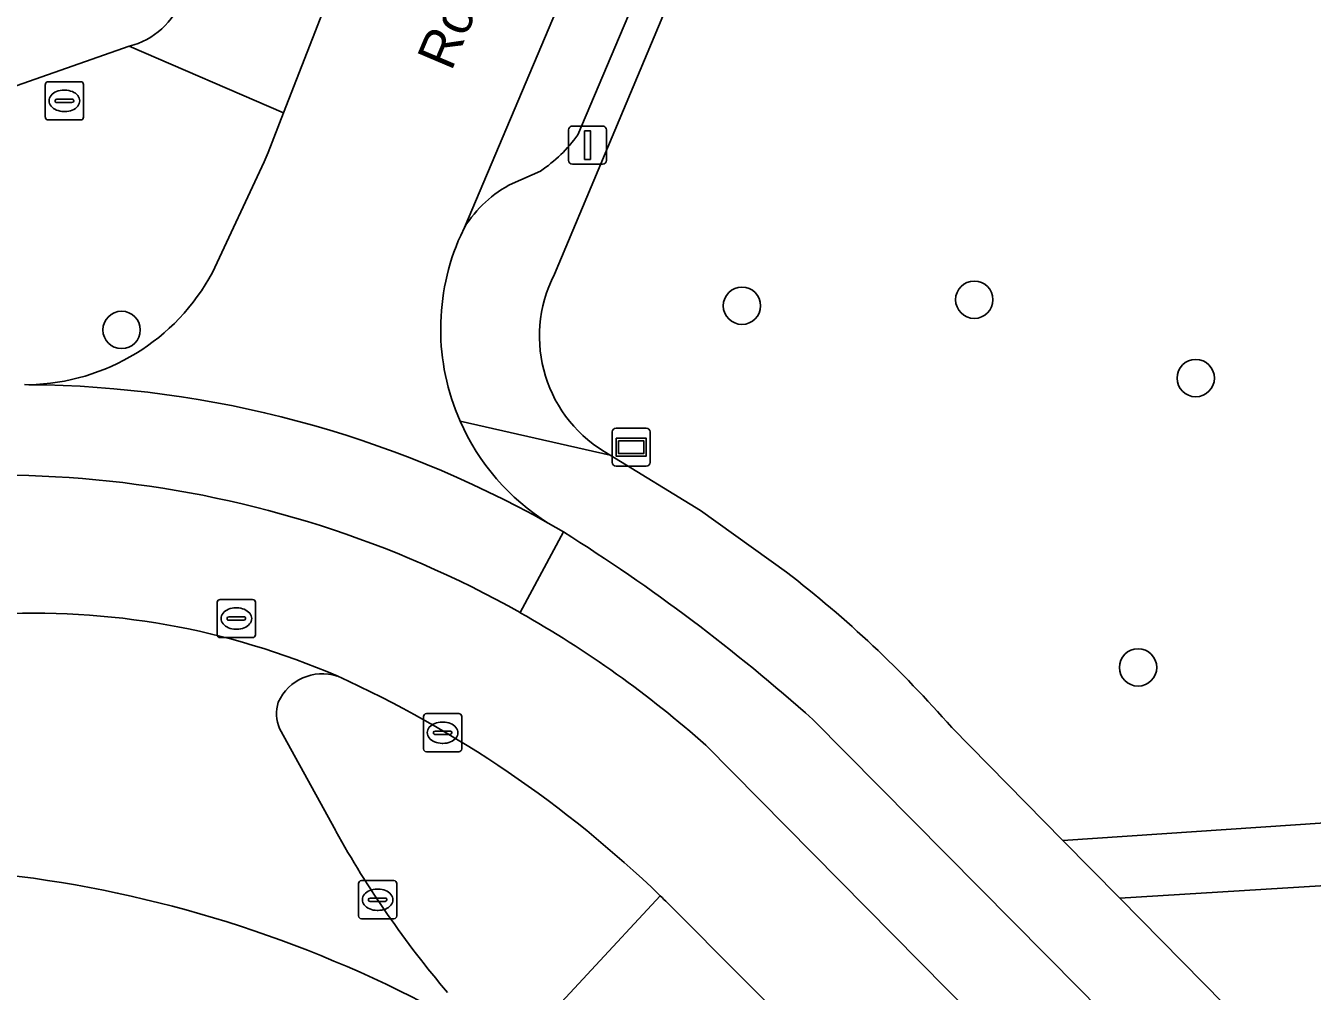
# Model space of a CAD drawing. Extents: x 158472 to 159562, y 388525 to 389606.
# Drawn here: x 159127.23 to 159160.92, y 389149.85 to 389175.14 of the extents above; entities that cross this region are included whole.
import ezdxf

# ---------------------------------------------------------------- set-up
doc = ezdxf.new("R2010")
doc.units = 0
for name, color, linetype in [('IMGEO_Berm_groen', 7, 'Continuous'), ('IMGEO_Boom', 7, 'Continuous'), ('IMGEO_Brandkraan', 7, 'Continuous'), ('IMGEO_Erf', 7, 'Continuous'), ('IMGEO_Groenvoorziening', 7, 'Continuous'), ('IMGEO_Kolk', 7, 'Continuous'), ('IMGEO_Lichtmast', 7, 'Continuous'), ('IMGEO_Openbare_ruimte_label', 7, 'Continuous'), ('IMGEO_Parkeervlak_open', 7, 'Continuous'), ('IMGEO_Rijbaan_lokaal_gesloten', 7, 'Continuous'), ('IMGEO_Rijbaan_lokaal_open', 7, 'Continuous'), ('IMGEO_Rioolput', 7, 'Continuous'), ('IMGEO_Verkeerseiland_groen', 7, 'Continuous'), ('IMGEO_Verklikker', 7, 'Continuous'), ('IMGEO_Voetpad_halfverhard', 7, 'Continuous'), ('IMGEO_Voetpad_open', 7, 'Continuous')]:
    doc.layers.add(name, color=color, linetype=linetype)

msp = doc.modelspace()

# ---------------------------------------------------------------- linework, layer by layer
at = {"layer": 'IMGEO_Berm_groen'}
for points in [[(159143.846, 389152.351), (159140.018, 389148.229)], [(159176.995, 389118.821), (159176.308, 389119.517), (159172.136, 389123.74), (159162.954, 389133.033), (159155.566, 389140.54), (159150.027, 389146.168), (159145.867, 389150.327), (159144.226, 389151.978)]]:
    msp.add_lwpolyline(points, dxfattribs=at)
msp.add_arc((159130.018, 389137.883), 20.013, 44.7704, 46.2949, dxfattribs=at)
at = {"layer": 'IMGEO_Boom'}
for centre in [(159152.069, 389167.963), (159145.986, 389167.804), (159129.74, 389167.172), (159157.87, 389165.91), (159156.36, 389158.332)]:
    msp.add_circle(centre, 0.489, dxfattribs=at)
at = {"layer": 'IMGEO_Brandkraan'}
for p, q in [((159127.743, 389172.746), (159127.743, 389173.598)), ((159127.818, 389173.672), (159128.67, 389173.672)), ((159128.744, 389173.598), (159128.744, 389172.746)), ((159128.002, 389173.166), (159128.002, 389173.178)), ((159128.44, 389173.129), (159128.042, 389173.129)), ((159128.045, 389173.215), (159128.443, 389173.215)), ((159128.231, 389173.452), (159128.256, 389173.452)), ((159128.486, 389173.178), (159128.486, 389173.166)), ((159128.254, 389172.892), (159128.229, 389172.892)), ((159128.67, 389172.672), (159127.818, 389172.672))]:
    msp.add_line(p, q, dxfattribs=at)
for points in [[(159127.743, 389172.746), (159127.743, 389173.598)], [(159127.818, 389173.672), (159128.67, 389173.672)], [(159128.744, 389173.598), (159128.744, 389172.746)], [(159128.67, 389172.672), (159127.818, 389172.672)]]:
    msp.add_lwpolyline(points, dxfattribs=at)
for centre, radius, start, end in [((159127.82, 389173.596), 0.0765, 91.552, 178.448), ((159127.82, 389173.596), 0.0765, 91.552, 178.448), ((159128.668, 389173.596), 0.0765, 1.552, 88.448), ((159128.668, 389173.596), 0.0765, 1.552, 88.448), ((159128.042, 389173.175), 0.0403, 85.8775, 175.7526), ((159128.039, 389173.165), 0.0366, 178.938, 274.7102), ((159128.443, 389173.172), 0.043, 264.8664, 352.4533), ((159128.447, 389173.177), 0.0386, 1.7309, 96.639), ((159127.82, 389172.748), 0.0765, 181.552, 268.448), ((159127.82, 389172.748), 0.0765, 181.552, 268.448), ((159128.668, 389172.748), 0.0765, 271.552, 358.448), ((159128.668, 389172.748), 0.0765, 271.552, 358.448)]:
    msp.add_arc(centre, radius, start, end, dxfattribs=at)
for centre, major_axis, ratio, start_param, end_param in [((159128.23, 389173.172), (-0.387, 0.002), 0.722429, 4.712389, 7.853982), ((159128.255, 389173.172), (-0.39, 0.002), 0.717154, 1.570796, 4.712389)]:
    msp.add_ellipse(centre, major_axis=major_axis, ratio=ratio, start_param=start_param, end_param=end_param, dxfattribs=at)
at = {"layer": 'IMGEO_Erf'}
msp.add_lwpolyline([(159058.424, 389149.495), (159129.939, 389174.602)], dxfattribs=at)
msp.add_arc((159129.465, 389176.523), 1.978, 283.8547, 340.582, dxfattribs=at)
at = {"layer": 'IMGEO_Groenvoorziening'}
for points in [[(159159.622, 389212.393), (159157.594, 389207.764), (159150.755, 389191.701), (159141.076, 389168.63)], [(159142.536, 389163.895), (159144.897, 389162.44), (159147.152, 389160.827)], [(159151.48, 389156.759), (159154.393, 389153.799), (159166.447, 389154.614), (159171.786, 389155.087)], [(159170.221, 389153.175), (159155.882, 389152.286), (159181.518, 389126.237), (159183.268, 389127.975)]]:
    msp.add_lwpolyline(points, dxfattribs=at)
for centre, radius, start, end in [((159144.225, 389167.008), 3.542, 152.7475, 241.526), ((159128.743, 389136.905), 30.185, 41.1274, 52.4201)]:
    msp.add_arc(centre, radius, start, end, dxfattribs=at)
at = {"layer": 'IMGEO_Kolk'}
for p, q in [((159137.646, 389156.197), (159137.646, 389157.049)), ((159137.721, 389157.123), (159138.573, 389157.123)), ((159138.647, 389157.049), (159138.647, 389156.197)), ((159137.905, 389156.617), (159137.905, 389156.629)), ((159137.948, 389156.666), (159138.346, 389156.666)), ((159138.134, 389156.903), (159138.159, 389156.903)), ((159138.389, 389156.629), (159138.389, 389156.617)), ((159138.343, 389156.58), (159137.945, 389156.58)), ((159138.157, 389156.343), (159138.132, 389156.343)), ((159138.573, 389156.123), (159137.721, 389156.123)), ((159135.945, 389151.823), (159135.945, 389152.675)), ((159136.02, 389152.749), (159136.872, 389152.749)), ((159136.946, 389152.675), (159136.946, 389151.823)), ((159136.204, 389152.243), (159136.204, 389152.255)), ((159136.247, 389152.292), (159136.645, 389152.292)), ((159136.433, 389152.529), (159136.458, 389152.529)), ((159136.688, 389152.255), (159136.688, 389152.243)), ((159136.642, 389152.206), (159136.244, 389152.206)), ((159136.456, 389151.969), (159136.431, 389151.969)), ((159136.872, 389151.749), (159136.02, 389151.749))]:
    msp.add_line(p, q, dxfattribs=at)
for points in [[(159137.646, 389156.197), (159137.646, 389157.049)], [(159137.721, 389157.123), (159138.573, 389157.123)], [(159138.647, 389157.049), (159138.647, 389156.197)], [(159138.573, 389156.123), (159137.721, 389156.123)], [(159135.945, 389151.823), (159135.945, 389152.675)], [(159136.02, 389152.749), (159136.872, 389152.749)], [(159136.946, 389152.675), (159136.946, 389151.823)], [(159136.872, 389151.749), (159136.02, 389151.749)]]:
    msp.add_lwpolyline(points, dxfattribs=at)
for centre, radius, start, end in [((159137.723, 389157.047), 0.0765, 91.552, 178.448), ((159137.723, 389157.047), 0.0765, 91.552, 178.448), ((159138.571, 389157.047), 0.0765, 1.552, 88.448), ((159138.571, 389157.047), 0.0765, 1.552, 88.448), ((159137.945, 389156.626), 0.0403, 85.8775, 175.7526), ((159137.942, 389156.616), 0.0366, 178.938, 274.7102), ((159138.346, 389156.623), 0.043, 264.8664, 352.4533), ((159138.35, 389156.628), 0.0386, 1.7309, 96.639), ((159137.723, 389156.199), 0.0765, 181.552, 268.448), ((159137.723, 389156.199), 0.0765, 181.552, 268.448), ((159138.571, 389156.199), 0.0765, 271.552, 358.448), ((159138.571, 389156.199), 0.0765, 271.552, 358.448), ((159136.022, 389152.673), 0.0765, 91.552, 178.448), ((159136.022, 389152.673), 0.0765, 91.552, 178.448), ((159136.87, 389152.673), 0.0765, 1.552, 88.448), ((159136.87, 389152.673), 0.0765, 1.552, 88.448), ((159136.244, 389152.252), 0.0403, 85.8775, 175.7526), ((159136.241, 389152.242), 0.0366, 178.938, 274.7102), ((159136.645, 389152.249), 0.043, 264.8664, 352.4533), ((159136.649, 389152.254), 0.0386, 1.7309, 96.639), ((159136.022, 389151.825), 0.0765, 181.552, 268.448), ((159136.022, 389151.825), 0.0765, 181.552, 268.448), ((159136.87, 389151.825), 0.0765, 271.552, 358.448), ((159136.87, 389151.825), 0.0765, 271.552, 358.448)]:
    msp.add_arc(centre, radius, start, end, dxfattribs=at)
for centre, major_axis, ratio, start_param, end_param in [((159138.133, 389156.623), (-0.387, 0.002), 0.722429, 4.712389, 7.853982), ((159138.158, 389156.623), (-0.39, 0.002), 0.717154, 1.570796, 4.712389), ((159136.432, 389152.249), (-0.387, 0.002), 0.722429, 4.712389, 7.853982), ((159136.457, 389152.249), (-0.39, 0.002), 0.717154, 1.570796, 4.712389)]:
    msp.add_ellipse(centre, major_axis=major_axis, ratio=ratio, start_param=start_param, end_param=end_param, dxfattribs=at)
at = {"layer": 'IMGEO_Lichtmast'}
for p, q in [((159141.546, 389172.512), (159142.336, 389172.512)), ((159142.336, 389172.512), (159141.546, 389172.512)), ((159141.446, 389171.612), (159141.446, 389172.412)), ((159141.446, 389172.412), (159141.446, 389171.612)), ((159142.436, 389172.412), (159142.436, 389171.612)), ((159142.436, 389171.612), (159142.436, 389172.412)), ((159142.336, 389171.512), (159141.546, 389171.512)), ((159141.546, 389171.512), (159142.336, 389171.512))]:
    msp.add_line(p, q, dxfattribs=at)
msp.add_lwpolyline([(159141.866, 389172.387), (159142.016, 389172.387), (159142.016, 389171.637), (159141.866, 389171.637), (159141.866, 389172.387)], dxfattribs=at)
for centre, start, end in [((159141.546, 389172.412), 90, 180), ((159141.546, 389172.412), 90, 180), ((159142.336, 389172.412), 0, 90), ((159142.336, 389172.412), 360, 90), ((159141.546, 389171.612), 180, 270), ((159141.546, 389171.612), 180, 270), ((159142.336, 389171.612), 270, 0), ((159142.336, 389171.612), 270, 0)]:
    msp.add_arc(centre, 0.1, start, end, dxfattribs=at)
at = {"layer": 'IMGEO_Parkeervlak_open'}
for points in [[(159141.688, 389172.281), (159146.298, 389183.17), (159144.644, 389183.866), (159138.718, 389169.856)], [(159139.974, 389171.01), (159140.708, 389171.332)]]:
    msp.add_lwpolyline(points, dxfattribs=at)
for centre, radius, start, end in [((159138.604, 389174.485), 3.79, 303.7117, 324.4469), ((159141.427, 389168.168), 3.192, 117.0796, 148.0734)]:
    msp.add_arc(centre, radius, start, end, dxfattribs=at)
at = {"layer": 'IMGEO_Rijbaan_lokaal_gesloten'}
for points in [[(159127.315, 389165.738), (159127.196, 389165.742)], [(159140.179, 389159.767), (159141.311, 389161.883), (159140.915, 389162.11)], [(159141.311, 389161.883), (159140.179, 389159.767)], [(159145.042, 389156.293), (159177.987, 389122.943), (159193.637, 389107.056), (159193.975, 389107.383), (159195.309, 389108.673), (159175.579, 389128.795), (159154.825, 389149.919), (159147.841, 389156.971)], [(159144.226, 389151.978), (159145.867, 389150.327), (159150.027, 389146.168), (159155.566, 389140.54), (159162.954, 389133.033), (159172.136, 389123.74), (159176.308, 389119.517), (159176.995, 389118.821), (159187.175, 389108.509), (159189.944, 389105.704), (159191.065, 389104.568), (159193.637, 389107.056), (159177.987, 389122.943), (159145.042, 389156.293)]]:
    msp.add_lwpolyline(points, dxfattribs=at)
for centre, radius, start, end in [((159127.072, 389137.523), 28.216, 60.6196, 89.5071), ((159126.448, 389135.405), 27.965, 60.5937, 107.2023), ((159126.448, 389135.405), 27.965, 60.5937, 107.2023), ((159115.356, 389120.582), 48.779, 48.2442, 57.8533), ((159127.43, 389139.718), 20.038, 66.6024, 93.3214), ((159126.45, 389135.408), 27.961, 48.3241, 60.5938), ((159126.45, 389135.408), 27.961, 48.3241, 60.5938), ((159122.879, 389130.636), 30.186, 46.0037, 65.5197), ((159122.973, 389121.224), 31.899, 56.4706, 99.4498), ((159130.018, 389137.883), 20.013, 44.7704, 46.2949)]:
    msp.add_arc(centre, radius, start, end, dxfattribs=at)
at = {"layer": 'IMGEO_Rijbaan_lokaal_open'}
for points in [[(159144.644, 389183.866), (159139.551, 389186.01), (159135.078, 389175.676), (159133.979, 389172.855), (159133.576, 389171.82), (159133.473, 389171.577), (159132.119, 389168.679)], [(159138.62, 389169.648), (159138.718, 389169.856), (159144.644, 389183.866)], [(159135.348, 389154.049), (159133.878, 389156.729)]]:
    msp.add_lwpolyline(points, dxfattribs=at)
for centre, radius, start, end in [((159144.099, 389167.197), 6.002, 155.9037, 203.7194), ((159127.207, 389171.309), 5.572, 271.1156, 331.8342), ((159127.072, 389137.523), 28.216, 60.6196, 89.5071), ((159144.099, 389167.198), 6.002, 203.7278, 237.9637), ((159127.43, 389139.718), 20.038, 66.6024, 93.3214), ((159135.001, 389156.894), 1.273, 72.3631, 155.3274), ((159134.809, 389157.124), 1.011, 162.6099, 202.9755), ((159158.136, 389166.693), 26.061, 209.0251, 220.3511), ((159122.973, 389121.224), 31.899, 56.4706, 99.4498)]:
    msp.add_arc(centre, radius, start, end, dxfattribs=at)
at = {"layer": 'IMGEO_Rioolput'}
for p, q in [((159132.245, 389159.187), (159132.245, 389160.039)), ((159132.32, 389160.113), (159133.172, 389160.113)), ((159133.246, 389160.039), (159133.246, 389159.187)), ((159132.547, 389159.656), (159132.945, 389159.656)), ((159132.733, 389159.893), (159132.758, 389159.893)), ((159132.504, 389159.607), (159132.504, 389159.619)), ((159132.942, 389159.57), (159132.544, 389159.57)), ((159132.756, 389159.333), (159132.731, 389159.333)), ((159132.988, 389159.619), (159132.988, 389159.607)), ((159133.172, 389159.113), (159132.32, 389159.113))]:
    msp.add_line(p, q, dxfattribs=at)
for points in [[(159132.245, 389159.187), (159132.245, 389160.039)], [(159132.32, 389160.113), (159133.172, 389160.113)], [(159133.246, 389160.039), (159133.246, 389159.187)], [(159133.172, 389159.113), (159132.32, 389159.113)]]:
    msp.add_lwpolyline(points, dxfattribs=at)
for centre, radius, start, end in [((159132.322, 389160.037), 0.0765, 91.552, 178.448), ((159132.322, 389160.037), 0.0765, 91.552, 178.448), ((159133.17, 389160.037), 0.0765, 1.552, 88.448), ((159133.17, 389160.037), 0.0765, 1.552, 88.448), ((159132.544, 389159.616), 0.0403, 85.8775, 175.7526), ((159132.949, 389159.618), 0.0386, 1.7309, 96.639), ((159132.541, 389159.606), 0.0366, 178.938, 274.7102), ((159132.945, 389159.613), 0.043, 264.8664, 352.4533), ((159132.322, 389159.189), 0.0765, 181.552, 268.448), ((159132.322, 389159.189), 0.0765, 181.552, 268.448), ((159133.17, 389159.189), 0.0765, 271.552, 358.448), ((159133.17, 389159.189), 0.0765, 271.552, 358.448)]:
    msp.add_arc(centre, radius, start, end, dxfattribs=at)
for centre, major_axis, ratio, start_param, end_param in [((159132.732, 389159.613), (-0.387, 0.002), 0.722429, 4.712389, 7.853982), ((159132.757, 389159.613), (-0.39, 0.002), 0.717154, 1.570796, 4.712389)]:
    msp.add_ellipse(centre, major_axis=major_axis, ratio=ratio, start_param=start_param, end_param=end_param, dxfattribs=at)
at = {"layer": 'IMGEO_Verkeerseiland_groen'}
for points in [[(159133.878, 389156.729), (159135.348, 389154.049)], [(159140.018, 389148.229), (159143.846, 389152.351)]]:
    msp.add_lwpolyline(points, dxfattribs=at)
for centre, radius, start, end in [((159135.001, 389156.894), 1.273, 72.3631, 155.3274), ((159122.879, 389130.636), 30.186, 46.0037, 65.5197), ((159134.809, 389157.124), 1.011, 162.6099, 202.9755), ((159158.136, 389166.693), 26.061, 209.0251, 220.3511)]:
    msp.add_arc(centre, radius, start, end, dxfattribs=at)
at = {"layer": 'IMGEO_Verklikker'}
for p, q in [((159142.589, 389163.701), (159142.589, 389164.501)), ((159142.589, 389164.501), (159142.589, 389163.701)), ((159142.689, 389164.601), (159143.479, 389164.601)), ((159143.479, 389164.601), (159142.689, 389164.601)), ((159143.579, 389164.501), (159143.579, 389163.701)), ((159143.579, 389163.701), (159143.579, 389164.501)), ((159143.479, 389163.601), (159142.689, 389163.601)), ((159142.689, 389163.601), (159143.479, 389163.601))]:
    msp.add_line(p, q, dxfattribs=at)
for points in [[(159142.69, 389164.333), (159143.478, 389164.333), (159143.478, 389163.869), (159142.69, 389163.869), (159142.69, 389164.333)], [(159142.755, 389164.268), (159142.755, 389163.934), (159143.413, 389163.934), (159143.413, 389164.268), (159142.755, 389164.268)]]:
    msp.add_lwpolyline(points, dxfattribs=at)
for centre, start, end in [((159142.689, 389164.501), 90, 180), ((159142.689, 389164.501), 90, 180), ((159143.479, 389164.501), 0, 90), ((159143.479, 389164.501), 360, 90), ((159142.689, 389163.701), 180, 270), ((159142.689, 389163.701), 180, 270), ((159143.479, 389163.701), 270, 0), ((159143.479, 389163.701), 270, 0)]:
    msp.add_arc(centre, 0.1, start, end, dxfattribs=at)
at = {"layer": 'IMGEO_Voetpad_halfverhard'}
msp.add_lwpolyline([(159171.786, 389155.087), (159166.447, 389154.614), (159154.393, 389153.799), (159155.882, 389152.286), (159170.221, 389153.175)], dxfattribs=at)
at = {"layer": 'IMGEO_Voetpad_open'}
for points in [[(159150.755, 389191.701), (159157.594, 389207.764), (159156.814, 389208.006), (159147.382, 389185.729), (159146.298, 389183.17), (159141.688, 389172.281)], [(159141.076, 389168.63), (159150.755, 389191.701)], [(159129.939, 389174.602), (159133.979, 389172.855), (159135.078, 389175.676)], [(159132.119, 389168.679), (159133.473, 389171.577), (159133.576, 389171.82), (159133.979, 389172.855), (159129.939, 389174.602), (159058.424, 389149.495), (159050.785, 389146.813), (159048.032, 389145.692), (159048.079, 389145.575), (159048.137, 389145.457)], [(159140.708, 389171.332), (159139.974, 389171.01)], [(159138.718, 389169.856), (159138.62, 389169.648)], [(159127.196, 389165.742), (159127.315, 389165.738)], [(159138.604, 389164.783), (159142.536, 389163.895)], [(159147.152, 389160.827), (159144.897, 389162.44), (159142.536, 389163.895), (159138.604, 389164.783)], [(159140.915, 389162.11), (159141.311, 389161.883)], [(159147.841, 389156.971), (159154.825, 389149.919), (159175.579, 389128.795), (159195.309, 389108.673), (159196.795, 389107.157), (159198.022, 389105.945), (159199.167, 389104.913)], [(159182.575, 389125.162), (159181.518, 389126.237), (159155.882, 389152.286), (159154.393, 389153.799), (159151.48, 389156.759)]]:
    msp.add_lwpolyline(points, dxfattribs=at)
for centre, radius, start, end in [((159129.465, 389176.523), 1.978, 283.8547, 340.582), ((159138.604, 389174.485), 3.79, 303.7117, 324.4469), ((159141.427, 389168.168), 3.192, 117.0796, 148.0734), ((159144.099, 389167.197), 6.002, 155.9037, 203.7194), ((159127.207, 389171.309), 5.572, 271.1156, 331.8342), ((159144.225, 389167.008), 3.542, 152.7475, 241.526), ((159144.099, 389167.198), 6.002, 203.7278, 237.9637), ((159115.356, 389120.582), 48.779, 48.2442, 57.8533), ((159128.743, 389136.905), 30.185, 41.1274, 52.4201)]:
    msp.add_arc(centre, radius, start, end, dxfattribs=at)

# ---------------------------------------------------------------- texts
at = {"layer": 'IMGEO_Openbare_ruimte_label'}
msp.add_text('Rouenlaan', height=1, rotation=67.0496, dxfattribs=at).set_placement((159138.375, 389173.927))

doc.saveas('drawing.dxf')
